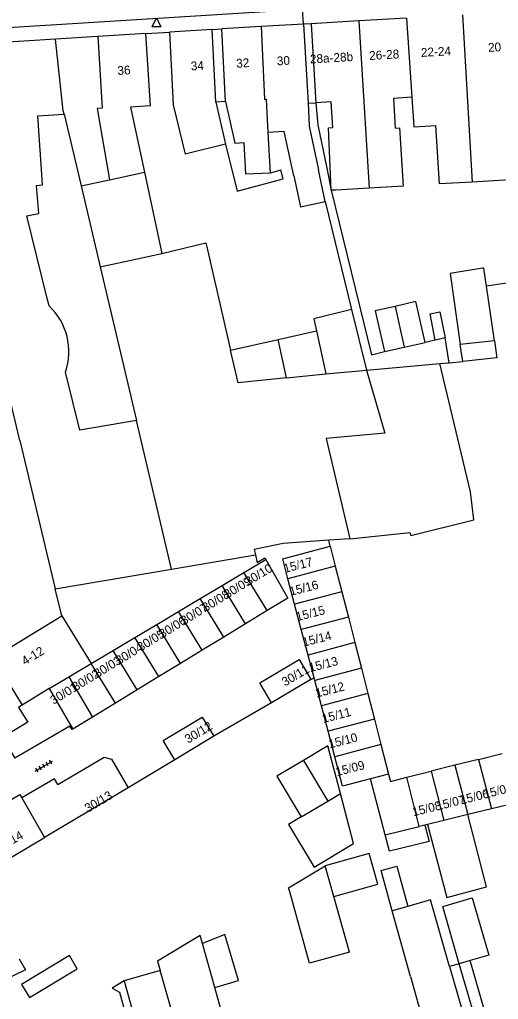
# Model space of a CAD drawing. Extents: x 132998 to 136004, y 396998 to 398512.
# Drawn here: x 134578.1 to 134632.5, y 397528 to 397639.3 of the extents above; entities that cross this region are included whole.
import ezdxf

# ---------------------------------------------------------------- set-up
doc = ezdxf.new("R2010")
doc.units = 0
for name, color, linetype in [('gg-afsc-erfafscheiding', 7, 'Continuous'), ('gg-afsc-hekwerk', 7, 'Continuous'), ('gg-anno-huisnummerreeks BGT', 7, 'Continuous'), ('gg-bbg-bijgebouw', 7, 'Continuous'), ('gg-bbg-gedigitaliseerde bebouwing', 7, 'Continuous'), ('gg-bbg-gedigitaliseerde bebouwing onder overbouw', 7, 'Continuous'), ('gg-bbg-gedigitaliseerde bijgebouw', 7, 'Continuous'), ('gg-bbg-gedigitaliseerde overbouw', 7, 'Continuous'), ('gg-bbg-hoofdgebouw', 7, 'Continuous'), ('gg-bbg-luifel en loopbrug', 7, 'Continuous'), ('gg-bbg-pand overbouw', 7, 'Continuous'), ('gg-bbg-tussenscheiding', 7, 'Continuous'), ('gg-knt-verharding', 7, 'Continuous'), ('gt-grn-weggrens', 7, 'Continuous'), ('gt-symb-tegel verharding', 7, 'Continuous'), ('gt-symb-waterafsluiter', 7, 'Continuous')]:
    doc.layers.add(name, color=color, linetype=linetype)

# ---------------------------------------------------------------- blocks, each defined once
blk = doc.blocks.new('gt0-WAFSL')
at = {"layer": 'gt-symb-waterafsluiter'}
for p, q in [((-0.5, -0.33), (0, 0.67)), ((0, 0.67), (0.5, -0.33)), ((0.5, -0.33), (-0.5, -0.33))]:
    blk.add_line(p, q, dxfattribs=at)
blk = doc.blocks.new('gt0-TEG1')
at = {"layer": 'gt-symb-tegel verharding'}
for p, q in [((-1.12, 0), (1.13, 0)), ((-0.9, -0.25), (-0.9, 0.25)), ((-0.45, -0.25), (-0.45, 0.25)), ((0, -0.25), (0, 0.25)), ((0.45, -0.25), (0.45, 0.25)), ((0.9, -0.25), (0.9, 0.25))]:
    blk.add_line(p, q, dxfattribs=at)

msp = doc.modelspace()

# ---------------------------------------------------------------- linework, layer by layer
at = {"layer": 'gg-afsc-erfafscheiding'}
for p, q in [((134612.83, 397618.64), (134615.85, 397606.39)), ((134625.35, 397602.91), (134624.21, 397602.65)), ((134626.93, 397600.35), (134626.48, 397603.17)), ((134617.53, 397599.52), (134625.86, 397600.27)), ((134625.86, 397600.27), (134626.93, 397600.35)), ((134626.93, 397600.35), (134628.48, 397600.47)), ((134613.41, 397579.53), (134613.27, 397580.18)), ((134611.23, 397564.36), (134611.58, 397564.56)), ((134606.74, 397561.72), (134600.18, 397557.95)), ((134595.76, 397555.24), (134590.46, 397552.06))]:
    msp.add_line(p, q, dxfattribs=at)
for points in [[(134611.77, 397629.86), (134612, 397627.35), (134613.04, 397622.45), (134613.53, 397619.93)], [(134601.51, 397625.16), (134602.82, 397619.84), (134608.08, 397621.23), (134607.82, 397622.2), (134606.6, 397621.88)], [(134613.53, 397619.93), (134618.12, 397601.25), (134619.59, 397601.61)], [(134636.7, 397618.58), (134637.75, 397610.01), (134631.17, 397609.06)], [(134615.63, 397580.34), (134622.46, 397581.06), (134622.56, 397580.71), (134629.75, 397582.51), (134629.35, 397585.7), (134625.86, 397600.27)], [(134590.01, 397530.14), (134588.63, 397529.32), (134589.45, 397528.87), (134596.62, 397502.54)]]:
    msp.add_lwpolyline(points, dxfattribs=at)
at = {"layer": 'gg-afsc-hekwerk'}
msp.add_line((134592.47, 397637.72), (134595.16, 397637.9), dxfattribs=at)
at = {"layer": 'gg-bbg-bijgebouw'}
for p, q in [((134605.99, 397578.15), (134606.08, 397577.99)), ((134608.61, 397575.81), (134608.02, 397578.08)), ((134609.37, 397572.92), (134608.61, 397575.81)), ((134610.13, 397570.04), (134609.37, 397572.92)), ((134606.24, 397572.21), (134603.78, 397570.7)), ((134603.78, 397570.7), (134601.32, 397569.2)), ((134601.32, 397569.2), (134598.86, 397567.7)), ((134610.89, 397567.15), (134610.13, 397570.04)), ((134598.86, 397567.7), (134596.4, 397566.2)), ((134611.58, 397564.56), (134610.89, 397567.15)), ((134596.4, 397566.2), (134593.94, 397564.7)), ((134593.94, 397564.7), (134591.48, 397563.2)), ((134611.23, 397564.36), (134606.74, 397561.72)), ((134612.41, 397561.39), (134611.65, 397564.27)), ((134591.48, 397563.2), (134589.02, 397561.7)), ((134589.02, 397561.7), (134586.4, 397560.1)), ((134613.17, 397558.5), (134612.41, 397561.39)), ((134586.4, 397560.1), (134584.17, 397558.73)), ((134584.17, 397558.73), (134584.08, 397558.68)), ((134600.18, 397557.95), (134595.76, 397555.24)), ((134613.93, 397555.61), (134613.17, 397558.5)), ((134614.81, 397552.27), (134613.93, 397555.61))]:
    msp.add_line(p, q, dxfattribs=at)
for points in [[(134606.08, 397577.99), (134608.58, 397573.63), (134606.24, 397572.21)], [(134606.74, 397561.72), (134605.4, 397564), (134609.89, 397566.64), (134611.23, 397564.36)], [(134595.76, 397555.24), (134594.42, 397557.44), (134598.86, 397560.09), (134600.18, 397557.95)], [(134584.08, 397558.68), (134583.81, 397559.09), (134577.58, 397555.44)], [(134582.47, 397552.45), (134587.71, 397555.54), (134588.56, 397555.33), (134590.46, 397552.06)], [(134582.47, 397552.45), (134582.09, 397553.11), (134578.36, 397550.93)]]:
    msp.add_lwpolyline(points, dxfattribs=at)
at = {"layer": 'gg-bbg-gedigitaliseerde bebouwing'}
for p, q in [((134600.43, 397629.95), (134601.51, 397625.16)), ((134613.51, 397629.98), (134611.77, 397629.86)), ((134583.18, 397628.56), (134585.11, 397620.44)), ((134608.19, 397626.61), (134606.34, 397626.5)), ((134606.34, 397626.5), (134606.6, 397621.88)), ((134609.27, 397621.56), (134608.19, 397626.61)), ((134601.51, 397625.16), (134596.91, 397624.03)), ((134580.73, 397620.53), (134580.6, 397622.28)), ((134588.32, 397621.13), (134592.31, 397621.98)), ((134612.83, 397618.64), (134612.07, 397622.24)), ((134585.11, 397620.44), (134588.32, 397621.13)), ((134617.84, 397620.18), (134614.04, 397619.96)), ((134633.86, 397621.1), (134629.54, 397620.86)), ((134614.04, 397619.96), (134613.53, 397619.93)), ((134581.47, 397606.82), (134581.22, 397607.81))]:
    msp.add_line(p, q, dxfattribs=at)
for points in [[(134622.69, 397630.5), (134620.61, 397630.37), (134620.81, 397626.99), (134621.29, 397627.02), (134621.69, 397620.4), (134617.84, 397620.18)], [(134622.69, 397630.5), (134622.91, 397627.15), (134625.43, 397627.3)], [(134592.99, 397629.52), (134590.72, 397629.38), (134592.31, 397621.98)], [(134601.51, 397630.01), (134602.56, 397625.29), (134603.62, 397625.35)], [(134610.9, 397629.81), (134611.01, 397627.21), (134612.07, 397622.24)], [(134613.53, 397619.93), (134613.23, 397627.04), (134613.72, 397627.06), (134613.51, 397629.98)], [(134580.6, 397622.28), (134580.17, 397628.4), (134583.18, 397628.56)], [(134629.54, 397620.86), (134625.83, 397620.65), (134625.43, 397627.3)], [(134606.6, 397621.88), (134603.84, 397621.75), (134603.62, 397625.35)], [(134609.27, 397621.56), (134610.02, 397618.04), (134612.83, 397618.64)], [(134580.28, 397617.29), (134580.05, 397620.48), (134580.73, 397620.53)], [(134581.22, 397607.81), (134578.93, 397617.03), (134580.28, 397617.29)], [(134591.4, 397593.79), (134584.96, 397592.7), (134583.33, 397599.29)], [(134578.08, 397532.65), (134578.8, 397531.42), (134568.6, 397526.49)]]:
    msp.add_lwpolyline(points, dxfattribs=at)
msp.add_arc((134576.54, 397601.6), 7.17, 341.2039, 46.6426, dxfattribs=at)
at = {"layer": 'gg-bbg-gedigitaliseerde bebouwing onder overbouw'}
for p, q in [((134600.43, 397629.95), (134600.01, 397638.18)), ((134601.51, 397630.01), (134601.09, 397638.25)), ((134610.38, 397638.79), (134610.9, 397629.81)), ((134611.25, 397638.84), (134611.77, 397629.86))]:
    msp.add_line(p, q, dxfattribs=at)
at = {"layer": 'gg-bbg-gedigitaliseerde bijgebouw'}
for p, q in [((134587.28, 397611.25), (134594.29, 397612.75)), ((134599.47, 397613.18), (134602.1, 397601.76)), ((134587.28, 397611.25), (134591.4, 397593.79)), ((134632.07, 397602.83), (134631.17, 397609.06)), ((134615.85, 397606.39), (134617.53, 397599.52)), ((134607.5, 397602.98), (134611.85, 397603.96)), ((134602.1, 397601.76), (134607.5, 397602.98)), ((134621.82, 397602.11), (134624.21, 397602.65)), ((134628.48, 397600.47), (134628.2, 397602.4)), ((134619.59, 397601.61), (134621.82, 397602.11)), ((134612.96, 397591.76), (134615.63, 397580.34)), ((134615.63, 397580.34), (134613.27, 397580.18)), ((134604.77, 397579.15), (134604.91, 397578.54)), ((134608.02, 397578.08), (134613.41, 397579.53)), ((134613.41, 397579.53), (134613.99, 397577.23)), ((134604.91, 397578.54), (134605.13, 397577.63)), ((134605.99, 397578.15), (134605.13, 397577.63)), ((134613.99, 397577.23), (134614.74, 397574.34)), ((134614.74, 397574.34), (134615.48, 397571.45)), ((134615.48, 397571.45), (134616.21, 397568.56)), ((134616.21, 397568.56), (134616.96, 397565.67)), ((134616.96, 397565.67), (134617.7, 397562.78)), ((134617.7, 397562.78), (134618.44, 397559.89)), ((134618.44, 397559.89), (134619.18, 397557)), ((134613.14, 397556.85), (134610.37, 397555.19)), ((134614.57, 397551.43), (134613.14, 397556.85)), ((134619.18, 397557), (134620.05, 397553.61)), ((134630.25, 397555.3), (134632.94, 397555.97)), ((134610.37, 397555.19), (134613.13, 397550.57)), ((134627.56, 397554.63), (134624.87, 397553.97)), ((134630.25, 397555.3), (134627.56, 397554.63)), ((134622.12, 397553.28), (134624.87, 397553.97)), ((134617.99, 397553.08), (134614.81, 397552.27)), ((134619.65, 397546.75), (134617.99, 397553.08)), ((134590.46, 397552.06), (134580.96, 397546.45)), ((134610.13, 397548.78), (134613.13, 397550.57)), ((134633.63, 397550.14), (134631.73, 397549.68)), ((134629.04, 397549.03), (134626.34, 397548.37)), ((134631.73, 397549.68), (134629.04, 397549.03)), ((134624.17, 397547.85), (134623.51, 397547.69)), ((134624.47, 397547.92), (134624.17, 397547.85)), ((134626.34, 397548.37), (134624.47, 397547.92)), ((134619.65, 397546.75), (134623.51, 397547.69)), ((134575.77, 397543.38), (134580.96, 397546.45)), ((134613.81, 397539.75), (134612.83, 397543.21)), ((134615.6, 397533.41), (134613.81, 397539.75)), ((134622.24, 397538.61), (134620.47, 397538.11)), ((134622.55, 397530.64), (134620.47, 397538.11)), ((134601.44, 397535.42), (134598.88, 397534.4)), ((134629.33, 397532.45), (134628.08, 397532.1)), ((134594.08, 397531.32), (134590.01, 397530.14)), ((134626.98, 397531.78), (134629.02, 397524.68)), ((134590.01, 397530.14), (134591.73, 397523.94))]:
    msp.add_line(p, q, dxfattribs=at)
for points in [[(134594.29, 397612.75), (134599.28, 397613.97), (134599.47, 397613.18)], [(134630.74, 397611.08), (134627.06, 397610.47), (134628.2, 397602.4)], [(134631.17, 397609.06), (134630.88, 397611.1), (134630.74, 397611.08)], [(134624.21, 397602.65), (134623.16, 397607.29), (134620.78, 397606.75)], [(134615.85, 397606.39), (134611.55, 397605.33), (134611.85, 397603.96)], [(134620.78, 397606.75), (134618.54, 397606.25), (134619.59, 397601.61)], [(134632.07, 397602.83), (134632.35, 397600.9), (134628.48, 397600.47)], [(134617.53, 397599.52), (134619.61, 397592.35), (134612.96, 397591.76)], [(134613.27, 397580.18), (134608.05, 397579.81), (134604.77, 397579.15)], [(134577.97, 397561.2), (134579.03, 397559.52), (134576.16, 397557.79), (134577.58, 397555.44)], [(134620.05, 397553.61), (134620.25, 397552.8), (134622.12, 397553.28)], [(134571.82, 397547.62), (134578.14, 397551.33), (134578.36, 397550.93)], [(134610.13, 397548.78), (134608.69, 397547.92), (134611.58, 397543.08), (134616.06, 397545.77), (134614.57, 397551.43)], [(134608.81, 397540.25), (134608.68, 397540.72), (134612.83, 397543.21)], [(134615.6, 397533.41), (134611.07, 397532.15), (134608.81, 397540.25)], [(134626.98, 397531.78), (134624.8, 397539.35), (134622.24, 397538.61)], [(134628.08, 397532.1), (134626.21, 397538.61), (134629.56, 397539.57), (134631.43, 397533.06), (134629.33, 397532.45)], [(134598.88, 397534.4), (134598.63, 397535.31), (134593.77, 397532.39), (134594.08, 397531.32)], [(134600.29, 397529.4), (134603, 397530.19), (134601.44, 397535.42)], [(134622.55, 397530.64), (134624.55, 397523.44), (134629.02, 397524.68)], [(134596.58, 397522.72), (134601.74, 397524.22), (134600.29, 397529.4)]]:
    msp.add_lwpolyline(points, dxfattribs=at)
at = {"layer": 'gg-bbg-gedigitaliseerde overbouw'}
for p, q in [((134601.51, 397630.01), (134600.43, 397629.95)), ((134610.9, 397629.81), (134611.77, 397629.86))]:
    msp.add_line(p, q, dxfattribs=at)
at = {"layer": 'gg-bbg-hoofdgebouw'}
for p, q in [((134616.68, 397639.16), (134611.25, 397638.84)), ((134622.09, 397639.48), (134616.68, 397639.16)), ((134600.01, 397638.18), (134595.16, 397637.9)), ((134605.55, 397638.51), (134601.09, 397638.25)), ((134610.38, 397638.79), (134605.55, 397638.51)), ((134582.21, 397637.09), (134568.9, 397636.28)), ((134587.02, 397637.39), (134582.21, 397637.09)), ((134592.47, 397637.72), (134587.02, 397637.39)), ((134592.99, 397629.52), (134592.47, 397637.72)), ((134611.65, 397564.27), (134611.58, 397564.56))]:
    msp.add_line(p, q, dxfattribs=at)
msp.add_lwpolyline([(134595.16, 397637.9), (134595.58, 397629.64), (134596.91, 397624.03)], dxfattribs=at)
at = {"layer": 'gg-bbg-luifel en loopbrug'}
for p, q in [((134592.31, 397621.98), (134594.29, 397612.75)), ((134585.11, 397620.44), (134587.28, 397611.25)), ((134626.48, 397603.17), (134625.35, 397602.91)), ((134628.08, 397532.1), (134626.98, 397531.78)), ((134629.72, 397526.42), (134628.08, 397532.1))]:
    msp.add_line(p, q, dxfattribs=at)
for points in [[(134625.35, 397602.91), (134624.76, 397605.89), (134625.89, 397606.12), (134626.48, 397603.17)], [(134610.37, 397555.19), (134607.36, 397553.39), (134610.13, 397548.78)], [(134624.47, 397547.92), (134626.65, 397539.63), (134631.19, 397540.83), (134629.04, 397549.03)], [(134624.17, 397547.85), (134624.66, 397545.99), (134620.14, 397544.9), (134619.65, 397546.75)], [(134613.81, 397539.75), (134618.82, 397541.15), (134617.85, 397544.62), (134612.83, 397543.21)], [(134620.47, 397538.11), (134619.2, 397542.67), (134620.97, 397543.18), (134622.24, 397538.61)], [(134578.34, 397529.75), (134579.24, 397528.25), (134584.67, 397531.52), (134583.77, 397533.02), (134578.34, 397529.75)], [(134629.72, 397526.42), (134630.96, 397526.78), (134629.33, 397532.45)]]:
    msp.add_lwpolyline(points, dxfattribs=at)
at = {"layer": 'gg-bbg-pand overbouw'}
for p, q in [((134600.01, 397638.18), (134601.09, 397638.25)), ((134611.25, 397638.84), (134610.38, 397638.79))]:
    msp.add_line(p, q, dxfattribs=at)
at = {"layer": 'gg-bbg-tussenscheiding'}
for p, q in [((134616.68, 397639.16), (134617.84, 397620.18)), ((134622.09, 397639.48), (134622.69, 397630.5)), ((134628.45, 397639.85), (134629.54, 397620.86)), ((134578.14, 397591.52), (134573.05, 397612.79)), ((134620.78, 397606.75), (134621.82, 397602.11)), ((134611.85, 397603.96), (134612.91, 397599.07)), ((134608.46, 397598.63), (134607.5, 397602.98)), ((134632.07, 397602.83), (134628.2, 397602.4)), ((134608.46, 397598.63), (134612.91, 397599.07)), ((134612.91, 397599.07), (134617.53, 397599.52)), ((134595.39, 397576.91), (134591.4, 397593.79)), ((134578.14, 397591.52), (134582.17, 397574.66)), ((134595.39, 397576.91), (134604.91, 397578.54)), ((134603.6, 397576.52), (134606.08, 397577.99)), ((134582.17, 397574.66), (134595.39, 397576.91)), ((134613.99, 397577.23), (134608.61, 397575.81)), ((134601.12, 397575.04), (134603.6, 397576.52)), ((134606.24, 397572.21), (134603.6, 397576.52)), ((134582.9, 397571.61), (134582.17, 397574.66)), ((134598.65, 397573.57), (134601.12, 397575.04)), ((134603.78, 397570.7), (134601.12, 397575.04)), ((134596.17, 397572.1), (134598.65, 397573.57)), ((134601.32, 397569.2), (134598.65, 397573.57)), ((134614.74, 397574.34), (134609.37, 397572.92)), ((134575.13, 397566.87), (134582.9, 397571.61)), ((134582.9, 397571.61), (134586.26, 397566.2)), ((134593.69, 397570.62), (134596.17, 397572.1)), ((134598.86, 397567.7), (134596.17, 397572.1)), ((134615.48, 397571.45), (134610.13, 397570.04)), ((134591.21, 397569.15), (134593.69, 397570.62)), ((134596.4, 397566.2), (134593.69, 397570.62)), ((134588.74, 397567.68), (134591.21, 397569.15)), ((134593.94, 397564.7), (134591.21, 397569.15)), ((134616.21, 397568.56), (134610.89, 397567.15)), ((134586.26, 397566.2), (134588.74, 397567.68)), ((134591.48, 397563.2), (134588.74, 397567.68)), ((134583.72, 397564.69), (134586.26, 397566.2)), ((134589.02, 397561.7), (134586.26, 397566.2)), ((134616.96, 397565.67), (134611.65, 397564.27)), ((134581.48, 397563.36), (134583.72, 397564.69)), ((134583.72, 397564.69), (134586.4, 397560.1)), ((134577, 397563.77), (134578.4, 397561.45)), ((134581.48, 397563.36), (134578.4, 397561.45)), ((134581.48, 397563.36), (134584.17, 397558.73)), ((134617.7, 397562.78), (134612.41, 397561.39)), ((134578.4, 397561.45), (134577.97, 397561.2)), ((134618.44, 397559.89), (134613.17, 397558.5)), ((134619.18, 397557), (134613.93, 397555.61)), ((134627.56, 397554.63), (134629.04, 397549.03)), ((134630.25, 397555.3), (134631.73, 397549.68)), ((134620.05, 397553.61), (134617.99, 397553.08)), ((134624.87, 397553.97), (134626.34, 397548.37)), ((134623.51, 397547.69), (134622.12, 397553.28)), ((134613.13, 397550.57), (134614.57, 397551.43)), ((134578.36, 397550.93), (134580.96, 397546.45)), ((134600.29, 397529.4), (134598.88, 397534.4)), ((134595.89, 397525.1), (134594.08, 397531.32))]:
    msp.add_line(p, q, dxfattribs=at)
for points in [[(134605.55, 397638.51), (134605.96, 397630.27), (134606.12, 397630.28), (134606.34, 397626.5)], [(134583.18, 397628.56), (134583.08, 397628.95), (134582.21, 397637.09)], [(134587.02, 397637.39), (134587.51, 397629.25), (134586.93, 397629.22), (134588.32, 397621.13)], [(134608.46, 397598.63), (134602.95, 397598.08), (134602.1, 397601.76)]]:
    msp.add_lwpolyline(points, dxfattribs=at)
at = {"layer": 'gg-knt-verharding'}
msp.add_line((134610.25, 397640.47), (134503.76, 397633.84), dxfattribs=at)
at = {"layer": 'gt-grn-weggrens'}
msp.add_line((134610.38, 397638.79), (134610.25, 397640.47), dxfattribs=at)

# ---------------------------------------------------------------- block references
at = {"layer": 'gt-symb-tegel verharding', "rotation": 30.305890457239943}
msp.add_blockref('gt0-TEG1', (134580.86, 397554.55), dxfattribs=at)
at = {"layer": 'gt-symb-waterafsluiter'}
msp.add_blockref('gt0-WAFSL', (134593.67, 397638.83), dxfattribs=at)

# ---------------------------------------------------------------- texts
at = {"layer": 'gg-anno-huisnummerreeks BGT'}
for s, rotation, p in [('26-28', 3.3, (134617.87, 397634.72)), ('22-24', 3.3, (134623.75, 397635.07)), ('20', 3.4, (134631.38, 397635.64)), ('32', 3.3, (134602.76, 397633.84)), ('30', 3.4, (134607.38, 397634.11)), ('28a-28b', 3.3, (134611.14, 397634.33)), ('36', 3.5, (134589.26, 397633.02)), ('34', 3.4, (134597.6, 397633.53)), ('15/17', 14.4, (134608.26, 397576.47)), ('30/10', 31.4, (134604.1, 397574.99)), ('30/09', 31.4, (134601.7, 397573.53)), ('15/16', 14.4, (134608.92, 397573.87)), ('30/08', 31.4, (134599.24, 397572.03)), ('30/07', 31.4, (134596.78, 397570.53)), ('15/15', 14.4, (134609.66, 397570.99)), ('30/06', 31.4, (134594.32, 397569.03)), ('30/05', 31.4, (134591.86, 397567.53)), ('15/14', 14.4, (134610.4, 397568.1)), ('4-12', 31.1, (134578.72, 397565.95)), ('30/04', 31.4, (134589.4, 397566.02)), ('30/03', 31.4, (134586.94, 397564.52)), ('15/13', 14.4, (134611.14, 397565.21)), ('30/11', 30.5, (134608.27, 397563.57)), ('30/02', 31.4, (134584.48, 397563.02)), ('30/01', 31.4, (134581.97, 397561.49)), ('15/12', 14.4, (134611.88, 397562.32)), ('15/11', 14.4, (134612.62, 397559.43)), ('30/12', 31.3, (134597.27, 397557.08)), ('15/10', 14.4, (134613.36, 397556.54)), ('15/09', 14.4, (134614.17, 397553.39)), ('15/05', 14, (134630.98, 397550.85)), ('30/13', 30.5, (134585.87, 397549.23)), ('15/07', 14, (134625.61, 397549.51)), ('15/06', 14, (134628.3, 397550.18)), ('15/08', 14, (134622.88, 397548.83)), ('30/14', 30.4, (134575.75, 397544.71))]:
    msp.add_text(s, height=1, rotation=rotation, dxfattribs=at).set_placement(p)

doc.saveas('drawing.dxf')
